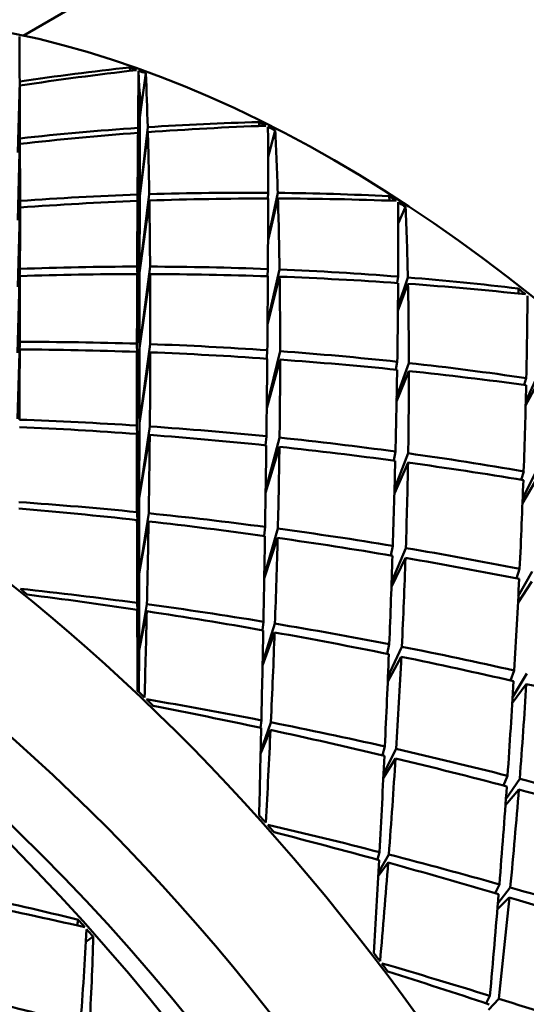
# Model space of a CAD drawing. Header units: inches. Extents: x 0.1 to 33.9, y 0.6 to 21.4.
# Tile 273 of 285: x 29.18 to 29.2561, y 16.331 to 16.4789. Entities that reach past the tile are written whole.
import ezdxf

# ---------------------------------------------------------------- set-up
doc = ezdxf.new("R2010")
doc.units = ezdxf.units.IN
doc.header["$MEASUREMENT"] = 0
doc.layers.add('Visible (ANSI)', color=7, linetype='Continuous', lineweight=50)

msp = doc.modelspace()

# ---------------------------------------------------------------- linework, layer by layer
at = {"layer": 'Visible (ANSI)'}
for p, q in [((29.19185, 16.48299), (29.18055, 16.47646)), ((29.19669, 16.47119), (29.19655, 16.47168)), ((29.19797, 16.4688), (29.1979, 16.47118)), ((29.19826, 16.46571), (29.19898, 16.47081)), ((29.17976, 16.45891), (29.18003, 16.46958)), ((29.18004, 16.46896), (29.17976, 16.45891)), ((29.19797, 16.4688), (29.19826, 16.46571)), ((29.19809, 16.46416), (29.19797, 16.4688)), ((29.19826, 16.46571), (29.19803, 16.46651)), ((29.19804, 16.46644), (29.19809, 16.46416)), ((29.19826, 16.46571), (29.19804, 16.46644)), ((29.19809, 16.46453), (29.19804, 16.46644)), ((29.19835, 16.46633), (29.19809, 16.46416)), ((29.19826, 16.46571), (29.19835, 16.46633)), ((29.19809, 16.46453), (29.19826, 16.46571)), ((29.19809, 16.46416), (29.19826, 16.46571)), ((29.19827, 16.46567), (29.19826, 16.46571)), ((29.19809, 16.46416), (29.19807, 16.45237)), ((29.19809, 16.46453), (29.19809, 16.46416)), ((29.21607, 16.4629), (29.21595, 16.46349)), ((29.19807, 16.45237), (29.19781, 16.46187)), ((29.19782, 16.46261), (29.19807, 16.45237)), ((29.19807, 16.45237), (29.19926, 16.46271)), ((29.19928, 16.46198), (29.19807, 16.45237)), ((29.21734, 16.45829), (29.21843, 16.46224)), ((29.17975, 16.44875), (29.18007, 16.46103)), ((29.18007, 16.46022), (29.17975, 16.44875)), ((29.17973, 16.43876), (29.18008, 16.45164)), ((29.19774, 16.45259), (29.19805, 16.44085)), ((29.19805, 16.44085), (29.19774, 16.45164)), ((29.19805, 16.44085), (29.19949, 16.45265)), ((29.19807, 16.45237), (29.19805, 16.44085)), ((29.19951, 16.4517), (29.19805, 16.44085)), ((29.21735, 16.45286), (29.21729, 16.45201)), ((29.21734, 16.44606), (29.2188, 16.45285)), ((29.21883, 16.45201), (29.21734, 16.44576)), ((29.2356, 16.45169), (29.23553, 16.45236)), ((29.18008, 16.45066), (29.17973, 16.43876)), ((29.23691, 16.44825), (29.238, 16.45075)), ((29.17971, 16.42884), (29.18007, 16.44144)), ((29.19769, 16.44178), (29.19804, 16.42952)), ((29.19804, 16.42952), (29.19962, 16.44178)), ((29.21732, 16.44142), (29.21724, 16.44033)), ((29.21727, 16.43351), (29.21907, 16.44135)), ((29.17971, 16.42884), (29.18007, 16.44035)), ((29.19804, 16.42952), (29.19768, 16.44066)), ((29.19805, 16.44085), (29.19804, 16.42952)), ((29.19963, 16.44066), (29.19804, 16.42952)), ((29.21909, 16.44027), (29.21727, 16.43316)), ((29.23689, 16.44027), (29.23673, 16.43932)), ((29.23686, 16.43567), (29.23834, 16.44015)), ((29.23836, 16.43921), (29.23685, 16.43514)), ((29.25498, 16.43774), (29.25497, 16.43848)), ((29.18004, 16.43047), (29.17969, 16.41893)), ((29.17969, 16.41893), (29.18004, 16.42935)), ((29.19802, 16.41827), (29.19765, 16.4302)), ((29.19802, 16.41827), (29.19965, 16.43014)), ((29.19804, 16.42952), (29.19802, 16.41827)), ((29.19802, 16.41827), (29.19765, 16.42898)), ((29.19802, 16.41827), (29.19965, 16.42891)), ((29.21723, 16.42921), (29.21714, 16.42796)), ((29.21715, 16.42089), (29.21916, 16.42908)), ((29.21916, 16.42782), (29.21714, 16.42052)), ((29.23676, 16.42749), (29.23654, 16.42631)), ((29.23666, 16.42215), (29.23849, 16.4273)), ((29.23849, 16.4261), (29.23665, 16.42152)), ((29.25614, 16.42502), (29.25584, 16.42401)), ((29.25758, 16.42377), (29.25604, 16.4209)), ((29.25606, 16.42158), (29.25757, 16.42481)), ((29.198, 16.40703), (29.19764, 16.4179)), ((29.198, 16.40703), (29.19802, 16.41827)), ((29.19958, 16.41777), (29.198, 16.40703)), ((29.19764, 16.41665), (29.198, 16.40703)), ((29.198, 16.40703), (29.19957, 16.41651)), ((29.21698, 16.41494), (29.21709, 16.41629)), ((29.21698, 16.40817), (29.21908, 16.41609)), ((29.21698, 16.40779), (29.21906, 16.41472)), ((29.23649, 16.414), (29.23622, 16.41265)), ((29.23634, 16.4084), (29.23839, 16.41374)), ((29.23837, 16.41236), (29.23632, 16.4077)), ((29.25575, 16.41103), (29.25535, 16.40977)), ((29.2556, 16.40708), (29.25746, 16.41073)), ((29.25743, 16.40942), (29.25557, 16.40625)), ((29.19798, 16.39569), (29.198, 16.40703)), ((29.19798, 16.39569), (29.19766, 16.40491)), ((29.19941, 16.40474), (29.19798, 16.39569)), ((29.19766, 16.40372), (29.19798, 16.39569)), ((29.19798, 16.39569), (29.19939, 16.40353)), ((29.21881, 16.40243), (29.21677, 16.39529)), ((29.21678, 16.40133), (29.2169, 16.40269)), ((29.21677, 16.39493), (29.21878, 16.40105)), ((29.23578, 16.39841), (29.23609, 16.39984)), ((29.2359, 16.39441), (29.23804, 16.39952)), ((29.23588, 16.39369), (29.23799, 16.39803)), ((29.19796, 16.38417), (29.19798, 16.39569)), ((29.25514, 16.39638), (29.25466, 16.39496)), ((29.25494, 16.39228), (29.25701, 16.396)), ((29.25695, 16.39451), (29.2549, 16.39136)), ((29.19796, 16.38417), (29.19769, 16.39128)), ((29.19915, 16.39108), (29.19796, 16.38417)), ((29.19769, 16.39024), (29.19796, 16.38417)), ((29.19796, 16.38417), (29.19912, 16.39002)), ((29.21652, 16.38717), (29.21665, 16.38845)), ((29.21838, 16.38817), (29.21652, 16.38221)), ((29.21652, 16.38188), (29.21833, 16.38685)), ((29.23522, 16.38363), (29.23555, 16.38507)), ((29.19795, 16.37786), (29.19796, 16.38417)), ((29.23743, 16.3847), (29.23535, 16.38016)), ((29.23532, 16.37945), (29.23736, 16.3832)), ((29.25378, 16.37964), (29.25434, 16.38112)), ((29.2541, 16.37719), (29.25624, 16.38069)), ((29.25404, 16.37624), (29.25614, 16.37909)), ((29.21623, 16.37252), (29.21634, 16.37363)), ((29.21777, 16.37334), (29.21623, 16.36887)), ((29.21622, 16.36859), (29.21771, 16.3722)), ((29.23455, 16.36839), (29.23489, 16.36972)), ((29.23658, 16.36934), (29.23469, 16.36563)), ((29.23466, 16.36498), (29.23649, 16.36792)), ((29.25272, 16.36385), (29.25332, 16.36531)), ((29.25515, 16.36485), (29.25307, 16.36182)), ((29.25301, 16.36088), (29.25502, 16.36325)), ((29.23377, 16.35272), (29.23409, 16.35385)), ((29.23548, 16.35349), (29.23393, 16.35078)), ((29.2339, 16.35023), (29.23539, 16.35228)), ((29.25148, 16.34767), (29.2521, 16.349)), ((29.25374, 16.34854), (29.25187, 16.34615)), ((29.2518, 16.34528), (29.25359, 16.34705)), ((29.18867, 16.34284), (29.18884, 16.34368)), ((29.18999, 16.34037), (29.19109, 16.34116)), ((29.25009, 16.33115), (29.25067, 16.33225)), ((29.25201, 16.33183), (29.25048, 16.33017))]:
    msp.add_line(p, q, dxfattribs=at)
for centre, major_axis, ratio, start_param, end_param in [((28.95521, 16.67158), (-0.18701, 0.32391), 0.57735, 3.839162, 8.610227), ((28.95521, 16.67158), (-0.18209, 0.31538), 0.57735, 3.814203, 8.63604), ((28.96565, 16.67761), (-0.1378, 0.23867), 0.57735, 3.470264, 8.081016), ((29.28958, 16.3137), (0.09774, -0.16928), 0.57735, 0, 3.141593), ((29.2273, 16.27774), (-0.11024, 0.19093), 0.57735, 3.141593, 6.283185), ((29.17445, 16.24723), (0.00445, 0.25714), 0.013437, 5.757186, 5.812065), ((29.17445, 16.24723), (0.2936, 0.09697), 0.698052, 1.270779, 1.325658), ((29.20328, 16.26387), (0.30578, 0.05589), 0.663148, 1.468645, 1.525703), ((29.2164, 16.27145), (-0.09423, 0.19986), 0.594035, 5.736704, 5.743628), ((29.20328, 16.26387), (0.00345, -0.25258), 0.017655, 3.749398, 3.806456), ((29.2164, 16.27145), (0.09847, -0.19755), 0.618746, 2.574629, 2.581553), ((29.17445, 16.24723), (0.01773, 0.26455), 0.067729, 5.668819, 5.723698), ((29.17445, 16.24723), (0.00445, 0.25714), 0.013437, 5.694354, 5.75244), ((29.17445, 16.24723), (0.30222, 0.07003), 0.677543, 1.278976, 1.333856), ((29.2164, 16.27145), (0.09489, -0.1995), 0.600832, 2.467961, 2.474886), ((29.17445, 16.24723), (0.30222, 0.07003), 0.677543, 1.338601, 1.396687), ((29.20328, 16.26387), (0.31002, 0.03328), 0.634057, 1.52044, 1.577594), ((29.20328, 16.26387), (0.00345, -0.25258), 0.017655, 3.811201, 3.868355), ((29.20328, 16.26387), (0.31002, 0.03328), 0.634057, 1.458636, 1.515694), ((29.17445, 16.24723), (0.01773, 0.26455), 0.067729, 5.605987, 5.664073), ((29.20328, 16.26387), (-0.01027, -0.26044), 0.036942, 2.384251, 2.441309), ((29.2164, 16.27145), (0.10015, -0.19662), 0.623521, 2.443835, 2.45076), ((29.17445, 16.24723), (0.0304, 0.27113), 0.120939, 5.586709, 5.641588), ((29.17445, 16.24723), (0.00445, 0.25714), 0.013437, 5.631522, 5.688676), ((29.17445, 16.24723), (0.3079, 0.04579), 0.651139, 1.398877, 1.456031), ((29.20328, 16.26387), (0.31214, 0.01339), 0.601213, 1.562762, 1.619364), ((29.20328, 16.26387), (0.00345, -0.25258), 0.017655, 3.874033, 3.930635), ((29.17445, 16.24723), (0.3079, 0.04579), 0.651139, 1.335113, 1.393199), ((29.20328, 16.26387), (0.31214, 0.01339), 0.601213, 1.49993, 1.557084), ((29.17445, 16.24723), (0.01773, 0.26455), 0.067729, 5.543155, 5.600309), ((29.20328, 16.26387), (-0.01027, -0.26044), 0.036942, 2.322351, 2.379505), ((29.17445, 16.24723), (0.3079, 0.04579), 0.651139, 1.275488, 1.330367), ((29.20328, 16.26387), (0.31214, 0.01339), 0.601213, 1.438126, 1.495184), ((29.17445, 16.24723), (0.0304, 0.27113), 0.120939, 5.523877, 5.581963), ((29.2164, 16.27145), (0.09582, -0.19899), 0.607292, 2.339887, 2.346812), ((29.17445, 16.24723), (0.00445, 0.25714), 0.013437, 5.56869, 5.625292), ((29.20328, 16.26387), (-0.02326, -0.2675), 0.090835, 2.298722, 2.35578), ((29.2164, 16.27145), (0.10203, -0.19558), 0.627526, 2.312255, 2.319179), ((29.17445, 16.24723), (0.04264, 0.27678), 0.172681, 5.509871, 5.56475), ((29.15043, 16.23336), (-0.11024, 0.19093), 0.57735, 3.02103, 6.403748), ((29.12391, 16.21805), (-0.11024, 0.19093), 0.57735, 3.141593, 6.283185), ((29.17445, 16.24723), (0.31117, 0.02439), 0.620292, 1.447548, 1.50415), ((29.17445, 16.24723), (0.31117, 0.02439), 0.620292, 1.384165, 1.441319), ((29.17445, 16.24723), (0.31117, 0.02439), 0.620292, 1.320401, 1.378487), ((29.17445, 16.24723), (0.00445, 0.25714), 0.013437, 5.505858, 5.562278), ((29.20328, 16.26387), (0.3125, -0.0041), 0.565561, 1.596121, 1.65254), ((29.20328, 16.26387), (0.00345, -0.25258), 0.017655, 3.936865, 3.993284), ((29.17445, 16.24723), (0.01773, 0.26455), 0.067729, 5.480323, 5.536926), ((29.20328, 16.26387), (0.3125, -0.0041), 0.565561, 1.533289, 1.589891), ((29.20328, 16.26387), (-0.01027, -0.26044), 0.036942, 2.260071, 2.316674), ((29.20328, 16.26387), (0.3125, -0.0041), 0.565561, 1.470457, 1.527611), ((29.17445, 16.24723), (0.0304, 0.27113), 0.120939, 5.461045, 5.518199), ((29.17445, 16.24723), (0.31117, 0.02439), 0.620292, 1.260776, 1.315655), ((29.20328, 16.26387), (-0.02326, -0.2675), 0.090835, 2.236822, 2.293976), ((29.20328, 16.26387), (0.3125, -0.0041), 0.565561, 1.408654, 1.465711), ((29.17445, 16.24723), (0.04264, 0.27678), 0.172681, 5.447039, 5.505125), ((29.2164, 16.27145), (0.09702, -0.19834), 0.613302, 2.21088, 2.217804), ((29.20328, 16.26387), (-0.03572, -0.27368), 0.143443, 2.218989, 2.276047), ((29.17445, 16.24723), (0.00445, 0.25714), 0.013437, 5.443027, 5.499629), ((29.17445, 16.24723), (0.31249, 0.00558), 0.58614, 1.485995, 1.542415), ((29.20328, 16.26387), (0.31137, -0.01956), 0.527741, 1.622008, 1.67861), ((29.17445, 16.24723), (0.31249, 0.00558), 0.58614, 1.422981, 1.479583), ((29.20328, 16.26387), (0.00345, -0.25258), 0.017655, 3.999697, 4.056299), ((29.17445, 16.24723), (0.01773, 0.26455), 0.067729, 5.417492, 5.473911), ((29.20328, 16.26387), (0.31137, -0.01956), 0.527741, 1.559176, 1.615595), ((29.20328, 16.26387), (-0.01027, -0.26044), 0.036942, 2.197422, 2.253842), ((29.17445, 16.24723), (0.31249, 0.00558), 0.58614, 1.359597, 1.416751), ((29.17445, 16.24723), (0.0304, 0.27113), 0.120939, 5.398213, 5.454815), ((29.20328, 16.26387), (0.31137, -0.01956), 0.527741, 1.496344, 1.552946), ((29.17445, 16.24723), (0.31249, 0.00558), 0.58614, 1.295833, 1.353919), ((29.20328, 16.26387), (-0.02326, -0.2675), 0.090835, 2.174542, 2.231144), ((29.17445, 16.24723), (0.04264, 0.27678), 0.172681, 5.384207, 5.441361), ((29.20328, 16.26387), (0.31137, -0.01956), 0.527741, 1.433512, 1.490666), ((29.20328, 16.26387), (-0.03572, -0.27368), 0.143443, 2.157089, 2.214243), ((29.14159, 16.22826), (-0.10399, 0.18011), 0.57735, 3.424531, 6.000247), ((29.17445, 16.24723), (0.31218, -0.01099), 0.549491, 1.515779, 1.572381), ((29.20328, 16.26387), (0.30891, -0.03335), 0.488152, 1.641671, 1.698825), ((29.17445, 16.24723), (0.31218, -0.01099), 0.549491, 1.45313, 1.509549), ((29.20328, 16.26387), (0.00345, -0.25258), 0.017655, 4.062529, 4.119683), ((29.17445, 16.24723), (0.01773, 0.26455), 0.067729, 5.35466, 5.411262), ((29.20328, 16.26387), (0.30891, -0.03335), 0.488152, 1.578839, 1.635441), ((29.17445, 16.24723), (0.31218, -0.01099), 0.549491, 1.390115, 1.446717), ((29.20328, 16.26387), (-0.01027, -0.26044), 0.036942, 2.134408, 2.19101), ((29.17445, 16.24723), (0.0304, 0.27113), 0.120939, 5.335381, 5.391801), ((29.20328, 16.26387), (0.30891, -0.03335), 0.488152, 1.516007, 1.572427), ((29.17445, 16.24723), (0.31218, -0.01099), 0.549491, 1.326731, 1.383885), ((29.20328, 16.26387), (-0.02326, -0.2675), 0.090835, 2.111893, 2.168312), ((29.17445, 16.24723), (0.04264, 0.27678), 0.172681, 5.321375, 5.377977), ((29.20328, 16.26387), (0.30891, -0.03335), 0.488152, 1.453175, 1.509778), ((29.20328, 16.26387), (-0.03572, -0.27368), 0.143443, 2.094809, 2.151411), ((29.17445, 16.24723), (0.31046, -0.0257), 0.510871, 1.538294, 1.595447), ((29.20328, 16.26387), (0.30524, -0.04575), 0.447019, 1.656077, 1.714163), ((29.17445, 16.24723), (0.31046, -0.0257), 0.510871, 1.476014, 1.532616), ((29.20328, 16.26387), (0.00345, -0.25258), 0.017655, 4.125361, 4.183447), ((29.17445, 16.24723), (0.01773, 0.26455), 0.067729, 5.291828, 5.348982), ((29.20328, 16.26387), (0.30524, -0.04575), 0.447019, 1.593245, 1.650399), ((29.20328, 16.26387), (-0.01027, -0.26044), 0.036942, 2.071024, 2.128178), ((29.17445, 16.24723), (0.31046, -0.0257), 0.510871, 1.413364, 1.469784), ((29.17445, 16.24723), (0.0304, 0.27113), 0.120939, 5.272549, 5.329151), ((29.20328, 16.26387), (0.30524, -0.04575), 0.447019, 1.530413, 1.587015), ((29.20328, 16.26387), (-0.02326, -0.2675), 0.090835, 2.048878, 2.10548), ((29.17445, 16.24723), (0.31046, -0.0257), 0.510871, 1.35035, 1.406952), ((29.17445, 16.24723), (0.04264, 0.27678), 0.172681, 5.258543, 5.314963), ((29.20328, 16.26387), (0.30524, -0.04575), 0.447019, 1.467581, 1.524001), ((29.04704, 16.17367), (-0.11024, 0.19093), 0.57735, 2.660739, 6.76457), ((29.20328, 16.26387), (-0.03572, -0.27368), 0.143443, 2.03216, 2.088579), ((29.13275, 16.22315), (0.10399, -0.18011), 0.57735, 0.785398, 2.356194), ((29.16133, 16.23965), (0.11531, -0.18798), 0.523361, 2.145804, 2.152729), ((29.17445, 16.24723), (0.30747, -0.03885), 0.470597, 1.554656, 1.611714), ((29.20328, 16.26387), (0.30042, -0.057), 0.404445, 1.665927, 1.720806), ((29.17445, 16.24723), (0.30747, -0.03885), 0.470597, 1.492756, 1.54991), ((29.20328, 16.26387), (0.00345, -0.25258), 0.017655, 4.188192, 4.243072), ((29.17445, 16.24723), (0.01773, 0.26455), 0.067729, 5.230024, 5.287082), ((29.20328, 16.26387), (0.30042, -0.057), 0.404445, 1.603095, 1.661181), ((29.17445, 16.24723), (0.30747, -0.03885), 0.470597, 1.430476, 1.487078), ((29.20328, 16.26387), (-0.01027, -0.26044), 0.036942, 2.00726, 2.065346), ((29.17445, 16.24723), (0.0304, 0.27113), 0.120939, 5.209718, 5.266871), ((29.20328, 16.26387), (0.30042, -0.057), 0.404445, 1.540263, 1.597417), ((29.20328, 16.26387), (-0.02326, -0.2675), 0.090835, 1.985495, 2.042649), ((29.17445, 16.24723), (0.30747, -0.03885), 0.470597, 1.367827, 1.424246), ((29.17445, 16.24723), (0.04264, 0.27678), 0.172681, 5.195711, 5.252314), ((29.20328, 16.26387), (0.30042, -0.057), 0.404445, 1.477431, 1.534033), ((29.20328, 16.26387), (-0.03572, -0.27368), 0.143443, 1.969145, 2.025747), ((29.17445, 16.24723), (0.05457, 0.28145), 0.222801, 5.186267, 5.242687), ((29.20328, 16.26387), (0.30042, -0.057), 0.404445, 1.414599, 1.471019), ((29.16133, 16.23965), (0.12027, -0.18504), 0.533459, 2.014894, 2.021819), ((29.16133, 16.23965), (0.1135, -0.18904), 0.521519, 2.02516, 2.032085), ((29.17445, 16.24723), (0.3033, -0.05073), 0.428836, 1.504193, 1.561251), ((29.20328, 16.26387), (0.29449, -0.0673), 0.360446, 1.608858, 1.663737), ((29.17445, 16.24723), (0.3033, -0.05073), 0.428836, 1.442294, 1.499448), ((29.20328, 16.26387), (-0.01027, -0.26044), 0.036942, 1.947635, 2.002514), ((29.17445, 16.24723), (0.0304, 0.27113), 0.120939, 5.147914, 5.204972), ((29.20328, 16.26387), (0.29449, -0.0673), 0.360446, 1.546026, 1.604112), ((29.17445, 16.24723), (0.3033, -0.05073), 0.428836, 1.380014, 1.436616), ((29.20328, 16.26387), (-0.02326, -0.2675), 0.090835, 1.921731, 1.979817), ((29.17445, 16.24723), (0.04264, 0.27678), 0.172681, 5.13288, 5.190034), ((29.20328, 16.26387), (0.29449, -0.0673), 0.360446, 1.483194, 1.540348), ((29.17445, 16.24723), (0.3033, -0.05073), 0.428836, 1.317365, 1.373784), ((29.04704, 16.17367), (-0.09774, 0.16928), 0.57735, 3.141593, 6.283185), ((29.20328, 16.26387), (-0.03572, -0.27368), 0.143443, 1.905761, 1.962915), ((29.17445, 16.24723), (0.05457, 0.28145), 0.222801, 5.123436, 5.180038), ((29.20328, 16.26387), (0.29449, -0.0673), 0.360446, 1.420362, 1.476964), ((29.16133, 16.23965), (0.11872, -0.18597), 0.52937, 1.893788, 1.900712), ((29.16133, 16.23965), (0.11164, -0.19012), 0.520488, 1.904583, 1.911508), ((29.17445, 16.24723), (0.29799, -0.06155), 0.385649, 1.449404, 1.506462), ((29.20328, 16.26387), (0.28749, -0.0768), 0.314985, 1.547969, 1.602848), ((29.20328, 16.26387), (-0.02326, -0.2675), 0.090835, 1.862106, 1.916985), ((29.17445, 16.24723), (0.29799, -0.06155), 0.385649, 1.387504, 1.444658), ((29.17445, 16.24723), (0.04264, 0.27678), 0.172681, 5.071076, 5.128134), ((29.20328, 16.26387), (0.28749, -0.0768), 0.314985, 1.485137, 1.543223), ((29.17445, 16.24723), (0.29799, -0.06155), 0.385649, 1.325224, 1.381826), ((29.07106, 16.18754), (0.31218, -0.01099), 0.549491, 1.203342, 1.258222), ((29.20328, 16.26387), (-0.03572, -0.27368), 0.143443, 1.841998, 1.900084), ((29.17445, 16.24723), (0.05457, 0.28145), 0.222801, 5.060604, 5.117758), ((29.20328, 16.26387), (0.28749, -0.0768), 0.314985, 1.422305, 1.479459), ((29.09989, 16.20418), (0.30891, -0.03335), 0.488152, 1.32854, 1.385598), ((29.11301, 16.21176), (0.10015, -0.19662), 0.623521, 1.950161, 1.957086), ((29.09989, 16.20418), (-0.05966, -0.28314), 0.243904, 2.073723, 2.130781), ((29.11301, 16.21176), (0.10852, -0.19192), 0.634161, 1.914119, 1.921043), ((29.07106, 16.18754), (0.07803, 0.28751), 0.318161, 5.30504, 5.359919), ((29.16133, 16.23965), (0.11706, -0.18695), 0.52599, 1.772883, 1.779807), ((29.16133, 16.23965), (0.10977, -0.19121), 0.520281, 1.784035, 1.790959), ((29.17445, 16.24723), (0.2916, -0.07148), 0.341026, 1.390666, 1.447724), ((29.20328, 16.26387), (0.27944, -0.08567), 0.267995, 1.483344, 1.538223), ((29.07106, 16.18754), (0.31046, -0.0257), 0.510871, 1.223202, 1.281288), ((29.17445, 16.24723), (0.2916, -0.07148), 0.341026, 1.328766, 1.38592)]:
    msp.add_ellipse(centre, major_axis=major_axis, ratio=ratio, start_param=start_param, end_param=end_param, dxfattribs=at)

doc.saveas('drawing.dxf')
